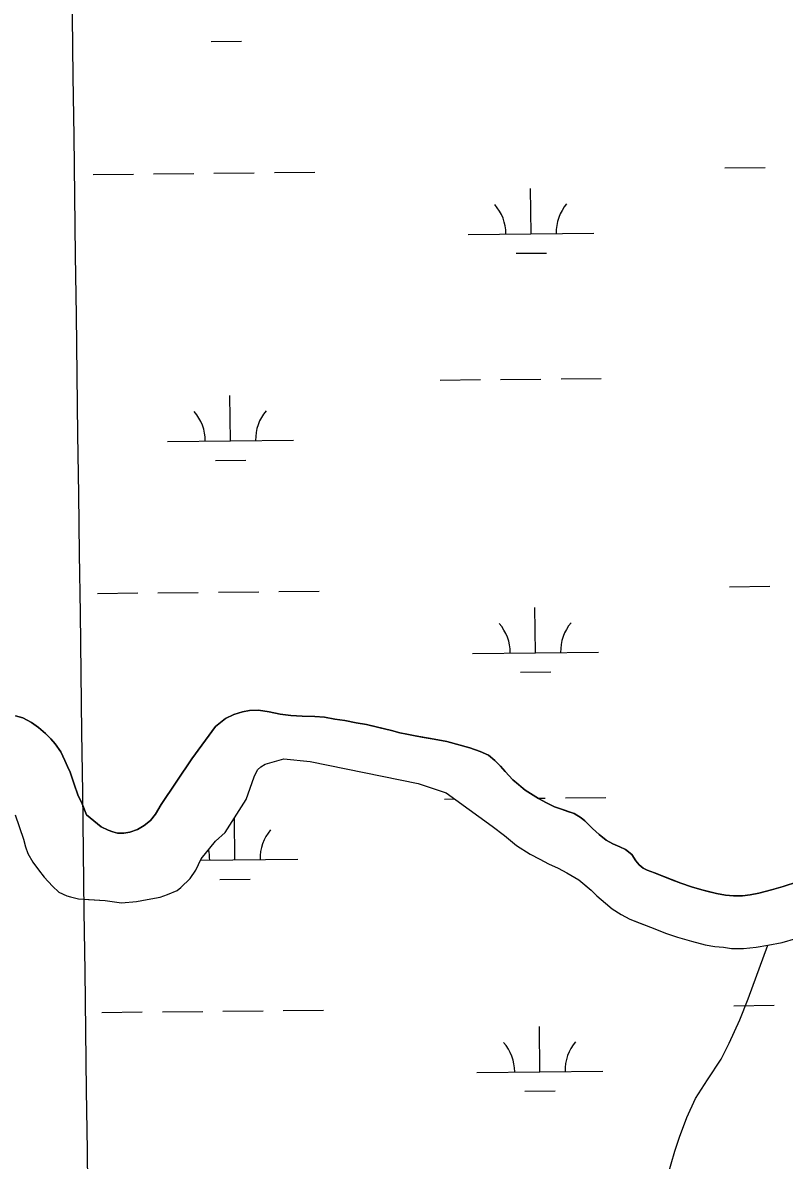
# Model space of a CAD drawing. Extents: x 3734862 to 3772949, y 391520 to 417239.
# Drawn here: x 3757355 to 3757960, y 411949 to 412852 of the extents above; entities that cross this region are included whole.
import ezdxf

# ---------------------------------------------------------------- set-up
doc = ezdxf.new("R2010")
doc.units = 0
for name, color, linetype in [('V-GRID-MAJR', 7, 'Continuous'), ('V-TOPO-SHOR', 7, 'Continuous'), ('V-WETL-SWMP', 7, 'Continuous')]:
    doc.layers.add(name, color=color, linetype=linetype)

msp = doc.modelspace()

# ---------------------------------------------------------------- linework, layer by layer
at = {"layer": 'V-GRID-MAJR'}
msp.add_spline([(3757600.991, 397094.195), (3757521.699, 403151.107), (3757442.364, 409211.393), (3757363.028, 415271.68200000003), (3757362.984, 415275.05)], degree=3, dxfattribs=at)
at = {"layer": 'V-TOPO-SHOR'}
for points in [[(3757349.197, 412302.196), (3757355.153, 412300.467), (3757361.9220000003, 412296.818), (3757367.566, 412292.998), (3757373.059, 412288.054), (3757377.261, 412283.907), (3757380.8200000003, 412279.913), (3757385.197, 412273.51900000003), (3757388.613, 412266.79600000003), (3757390.733, 412261.829), (3757392.848, 412257.50800000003), (3757395.802, 412247.891), (3757398.906, 412239.4), (3757402.165, 412232.353), (3757405.755, 412223.704), (3757417.379, 412213.982), (3757422.858, 412211.287), (3757426.558, 412210.025), (3757430.421, 412209.087), (3757435.4, 412208.958), (3757440.2120000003, 412209.794), (3757446.1410000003, 412211.92), (3757451.421, 412215.004), (3757456.535, 412219.053), (3757460.5160000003, 412224.218), (3757464.965, 412231.794), (3757489.463, 412268.086), (3757508.2490000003, 412293.58400000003), (3757516.079, 412300.05700000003), (3757522.642, 412303.152), (3757529.536, 412305.284), (3757535.309, 412306.445), (3757542.375, 412306.65), (3757550.733, 412305.419), (3757559.418, 412303.547), (3757567.936, 412302.478), (3757577.095, 412301.897), (3757587.054, 412301.639), (3757594.765, 412301.206), (3757602.967, 412299.654), (3757611.003, 412298.581), (3757619.849, 412296.70900000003), (3757628.2090000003, 412295.318), (3757637.861, 412292.971), (3757647.994, 412290.469), (3757654.589, 412288.742), (3757660.219, 412287.495), (3757666.65, 412286.412), (3757672.437, 412285.324), (3757681.764, 412283.618), (3757691.893, 412281.916), (3757710.235, 412276.735), (3757718.284, 412273.896), (3757725.048, 412270.88800000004), (3757730.054, 412266.585), (3757734.58, 412262.278), (3757738.301, 412257.965), (3757744.447, 412251.42), (3757748.967, 412247.594), (3757754.134, 412243.291), (3757760.423, 412239.156), (3757764.7770000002, 412236.615), (3757771.222, 412233.123), (3757777.346, 412229.95), (3757782.335, 412228.375), (3757787.969, 412226.325), (3757792.96, 412224.591), (3757798.602, 412221.255), (3757801.508, 412218.865), (3757804.257, 412216.151), (3757807.65, 412212.641), (3757812.821, 412207.854), (3757818.47, 412203.556), (3757823.789, 412200.539), (3757829.427, 412198.16500000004), (3757833.775, 412196.105), (3757838.94, 412192.124), (3757842.024, 412187.166), (3757844.774, 412183.971), (3757847.844, 412181.099), (3757851.066, 412179.514), (3757857.021, 412177.46400000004), (3757862.6580000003, 412175.25200000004), (3757870.708, 412172.092), (3757877.792, 412169.248), (3757886.322, 412166.411), (3757894.369, 412164.054), (3757899.515, 412162.803), (3757906.272, 412161.078), (3757913.346, 412159.83900000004)], [(3757367.498, 412179.826), (3757372.045, 412174.169), (3757378.758, 412166.956), (3757383.69, 412162.282), (3757389.983, 412159.38), (3757392.93, 412158.42), (3757399.412, 412156.892), (3757407.258, 412156.355), (3757420.599, 412155.46), (3757433.5500000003, 412153.779), (3757445.31, 412154.836), (3757453.9280000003, 412156.26300000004), (3757464.111, 412158.291), (3757470.177, 412160.29000000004), (3757477.6070000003, 412163.474), (3757480.5330000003, 412165.848), (3757487.9390000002, 412172.952), (3757492.602, 412179.64900000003), (3757496.856, 412188.697), (3757508.1410000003, 412202.691), (3757515.7430000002, 412209.603), (3757532.6350000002, 412235.791), (3757538.987, 412253.873), (3757541.502, 412259.378), (3757544.2320000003, 412261.75), (3757547.552, 412263.732)], [(3757547.552, 412263.732), (3757562.427, 412268.141), (3757583.421, 412265.923), (3757669.224, 412248.436), (3757691.4280000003, 412240.93200000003), (3757717.235, 412222.27400000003), (3757728.069, 412214.697), (3757737.727, 412207.11100000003), (3757747.386, 412199.331), (3757758.216, 412192.341), (3757765.693, 412188.271), (3757772.576, 412184.786), (3757780.4450000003, 412181.112), (3757787.133, 412177.624), (3757796.7770000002, 412172), (3757801.5100000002, 412167.912), (3757806.637, 412163.632), (3757810.978, 412159.346), (3757818.077, 412153.31200000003), (3757823.397, 412149.034), (3757830.485, 412144.569), (3757837.176, 412140.69), (3757844.647, 412137.79600000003), (3757857.032, 412132.97500000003), (3757865.68, 412129.5), (3757875.113, 412126.424), (3757886.312, 412123.164), (3757897.113, 412120.487), (3757904.768, 412119.164), (3757911.637, 412118.424), (3757918.113, 412117.484), (3757927.526, 412117.349), (3757937.717, 412118.396), (3757946.9220000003, 412120.02400000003), (3757958.281, 412122.254), (3757969.24, 412125.461)], [(3757348.98, 412223.628), (3757355.771, 412204.26), (3757357.379, 412198.192), (3757359.179, 412192.908), (3757363.144, 412186.072), (3757367.498, 412179.826)], [(3757913.346, 412159.83900000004), (3757919.774, 412159.239), (3757926.68, 412159.282), (3757932.9390000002, 412160.126), (3757939.836, 412161.295), (3757949.775, 412163.929), (3757959.073, 412166.718), (3757970.454, 412170.325), (3757993.052, 412177.538), (3758003.308, 412180.815), (3758011.484, 412183.436), (3758019.657, 412185.738), (3758030.399, 412188.859), (3758040.338, 412191.815), (3758048.19, 412194.434)], [(3757855.436, 411900.681), (3757867.319, 411936.474), (3757872.969, 411956.559), (3757876.795, 411967.694), (3757882.628, 411983.4), (3757889.451, 411998.305), (3757898.866, 412013.2), (3757909.878, 412029.48600000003), (3757916.2970000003, 412042.202), (3757924.728, 412060.685), (3757931.362, 412077.385), (3757946.9220000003, 412120.02400000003)]]:
    msp.add_lwpolyline(points, dxfattribs=at)
at = {"layer": 'V-WETL-SWMP'}
for p, q in [((3757504.7184383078, 412837.6579715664), (3757528.7170994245, 412837.9114657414)), ((3757410.984963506, 412732.02204198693), (3757442.9831783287, 412732.36003421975)), ((3757458.9822857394, 412732.5290303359), (3757490.9805005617, 412732.86702256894)), ((3757506.9796079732, 412733.0360186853), (3757538.977822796, 412733.37401091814)), ((3757554.976930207, 412733.5430070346), (3757586.97514503, 412733.88099926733)), ((3757912.864963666, 412737.32332341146), (3757944.863178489, 412737.6613156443)), ((3757758.8175377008, 412684.9513134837), (3757758.4372965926, 412720.94930529)), ((3757708.8203270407, 412684.42320061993), (3757808.8147483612, 412685.4794263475)), ((3757746.9811932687, 412669.3944271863), (3757770.9798543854, 412669.6479213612)), ((3757686.6328548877, 412568.7503984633), (3757718.63106971, 412569.08839069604)), ((3757734.630177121, 412569.2573868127), (3757766.628391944, 412569.59537904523)), ((3757782.627499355, 412569.7643751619), (3757814.6257141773, 412570.10236739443)), ((3757520.0685802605, 412520.5584155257), (3757519.6883391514, 412556.5564073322)), ((3757470.0713696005, 412520.0303026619), (3757570.0657909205, 412521.08652838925)), ((3757508.232235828, 412505.00152922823), (3757532.2308969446, 412505.25502340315)), ((3757916.3787611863, 412404.66688107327), (3757948.3769760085, 412405.004873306)), ((3757414.4987610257, 412399.36559964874), (3757446.4969758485, 412399.7035918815)), ((3757462.4960832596, 412399.8725879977), (3757494.494298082, 412400.21058023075)), ((3757510.4934054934, 412400.3795763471), (3757542.4916203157, 412400.71756857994)), ((3757558.490727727, 412400.8865646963), (3757590.4889425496, 412401.22455692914)), ((3757762.3313352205, 412352.2948711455), (3757761.9510941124, 412388.29286295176)), ((3757712.3341245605, 412351.76675828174), (3757812.3285458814, 412352.8229840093)), ((3757750.4949907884, 412336.73798484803), (3757774.493651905, 412336.991479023)), ((3757529.534962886, 412305.28301688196), (3757522.6419629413, 412303.15101685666)), ((3757535.3089628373, 412306.44501690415), (3757529.534962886, 412305.28301688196)), ((3757542.3739627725, 412306.65101693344), (3757535.3089628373, 412306.44501690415)), ((3757550.7329626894, 412305.4200169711), (3757542.3739627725, 412306.65101693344)), ((3757559.417962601, 412303.54801701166), (3757550.7329626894, 412305.42001697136)), ((3757355.151964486, 412300.4670161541), (3757349.1979645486, 412302.19501612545)), ((3757361.920964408, 412296.8170161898), (3757355.151964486, 412300.4670161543)), ((3757367.5659643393, 412292.9990162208), (3757361.920964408, 412296.8170161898)), ((3757516.077962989, 412300.05701683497), (3757508.249963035, 412293.58301681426)), ((3757522.6419629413, 412303.1510168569), (3757516.077962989, 412300.0570168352)), ((3757567.935962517, 412302.4790170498), (3757559.417962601, 412303.54801701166)), ((3757577.0949624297, 412301.89601708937), (3757567.935962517, 412302.47901704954)), ((3757587.0539623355, 412301.63901713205), (3757577.0949624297, 412301.89601708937)), ((3757594.764962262, 412301.20601716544), (3757587.0539623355, 412301.63901713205)), ((3757602.96596218, 412299.6530172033), (3757594.764962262, 412301.20601716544)), ((3757611.0029621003, 412298.5810172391), (3757602.96596218, 412299.6530172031)), ((3757619.8479620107, 412296.71001728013), (3757611.0029621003, 412298.5810172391)), ((3757628.2079619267, 412295.31901731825), (3757619.8479620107, 412296.71001728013)), ((3757373.057964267, 412288.0550162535), (3757367.5659643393, 412292.9990162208)), ((3757377.2609642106, 412283.90701627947), (3757373.057964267, 412288.0550162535)), ((3757508.2499630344, 412293.5830168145), (3757489.462963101, 412268.0870167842)), ((3757647.9939617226, 412290.46801741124), (3757628.2079619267, 412295.31901731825)), ((3757654.588961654, 412288.74301744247), (3757647.9939617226, 412290.46801741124)), ((3757660.2189615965, 412287.49501746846), (3757654.588961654, 412288.74301744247)), ((3757666.6499615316, 412286.41201749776), (3757660.2189615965, 412287.49501746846)), ((3757380.819964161, 412279.9140163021), (3757377.2609642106, 412283.90701627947)), ((3757385.1969640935, 412273.51901633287), (3757380.819964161, 412279.9140163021)), ((3757681.7639613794, 412283.61801756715), (3757666.6499615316, 412286.41201749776)), ((3757691.892961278, 412281.9170176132), (3757681.7639613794, 412283.61801756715)), ((3757710.234961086, 412276.7350177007), (3757691.892961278, 412281.9170176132)), ((3757388.6129640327, 412266.7950163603), (3757385.196964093, 412273.51901633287)), ((3757718.2829609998, 412273.89601774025), (3757710.234961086, 412276.7350177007)), ((3757725.047960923, 412270.8880177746), (3757718.2829609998, 412273.89601774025)), ((3757730.0539608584, 412266.5840178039), (3757725.047960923, 412270.8880177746)), ((3757390.7329639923, 412261.8300163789), (3757388.612964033, 412266.7950163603)), ((3757392.848963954, 412257.5080163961), (3757390.7329639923, 412261.8300163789)), ((3757489.462963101, 412268.0870167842), (3757464.963963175, 412231.79401675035)), ((3757734.578960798, 412262.27701783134), (3757730.0539608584, 412266.5840178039)), ((3757738.3009607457, 412257.9650178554), (3757734.578960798, 412262.27701783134)), ((3757395.8009638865, 412247.89001642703), (3757392.848963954, 412257.5080163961)), ((3757744.445960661, 412251.42001789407), (3757738.3009607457, 412257.9650178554)), ((3757754.1339605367, 412243.29101795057), (3757744.445960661, 412251.42001789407)), ((3757398.9069638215, 412239.3990164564), (3757395.8009638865, 412247.89001642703)), ((3757760.423960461, 412239.15601798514), (3757754.1339605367, 412243.29101795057)), ((3757402.1649637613, 412232.3530164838), (3757398.9069638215, 412239.3990164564)), ((3757690.146672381, 412236.09394819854), (3757698.0059746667, 412236.1769648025)), ((3757764.7769604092, 412236.61501800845), (3757760.423960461, 412239.15601798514)), ((3757764.3272760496, 412236.87751466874), (3757770.1421894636, 412236.9389367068)), ((3757771.2229603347, 412233.12301804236), (3757764.7769604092, 412236.6150180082)), ((3757777.3469602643, 412229.9500180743), (3757771.2229603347, 412233.12301804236)), ((3757786.141296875, 412237.1079328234), (3757818.1395116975, 412237.445925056)), ((3757405.753963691, 412223.70401651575), (3757402.1649637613, 412232.3530164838)), ((3757460.5159631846, 412224.21701674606), (3757456.5339631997, 412219.05201673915)), ((3757464.963963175, 412231.79401675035), (3757460.5159631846, 412224.21701674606)), ((3757782.3349602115, 412228.3760180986), (3757777.3469602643, 412229.9500180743)), ((3757792.9599600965, 412224.5900181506), (3757782.3349602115, 412228.3760180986)), ((3757798.6019600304, 412221.2540181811), (3757792.9599600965, 412224.5900181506)), ((3757417.379963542, 412213.9820165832), (3757405.753963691, 412223.70401651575)), ((3757451.42096323, 412215.0040167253), (3757446.1409632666, 412211.9190167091)), ((3757456.5339631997, 412219.05201673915), (3757451.42096323, 412215.0040167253)), ((3757523.5823971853, 412187.9019652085), (3757523.2305402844, 412221.2127682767)), ((3757801.507959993, 412218.86401819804), (3757798.6019600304, 412221.2540181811)), ((3757807.6509599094, 412212.6400182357), (3757801.507959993, 412218.86401819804)), ((3757422.85796348, 412211.28701661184), (3757417.379963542, 412213.9820165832)), ((3757426.55896344, 412210.02601662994), (3757422.85796348, 412211.28701661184)), ((3757430.4199634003, 412209.0870166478), (3757426.55896344, 412210.02601662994)), ((3757435.3989633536, 412208.9590166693), (3757430.4199634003, 412209.0870166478)), ((3757440.2119633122, 412209.79301668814), (3757435.3989633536, 412208.95901666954)), ((3757446.1409632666, 412211.9190167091), (3757440.2119633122, 412209.79301668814)), ((3757812.820959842, 412207.85501826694), (3757807.6509599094, 412212.64001823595)), ((3757818.469959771, 412203.55501829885), (3757812.820959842, 412207.85501826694)), ((3757823.788959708, 412200.53801832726), (3757818.469959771, 412203.55501829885)), ((3757829.4259596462, 412198.1650183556), (3757823.788959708, 412200.53801832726)), ((3757833.7749595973, 412196.105018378), (3757829.4259596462, 412198.1650183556)), ((3757496.3477780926, 412187.6142901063), (3757573.5796080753, 412188.43007807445)), ((3757838.9399595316, 412192.1230184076), (3757833.7749595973, 412196.105018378)), ((3757842.0229594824, 412187.16501843), (3757838.9399595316, 412192.1230184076)), ((3757844.773959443, 412183.97001844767), (3757842.0229594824, 412187.16501843)), ((3757847.843959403, 412181.09901846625), (3757844.773959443, 412183.97001844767)), ((3757851.065959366, 412179.51401848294), (3757847.843959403, 412181.09901846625)), ((3757857.021959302, 412177.464018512), (3757851.065959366, 412179.51401848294)), ((3758011.4829578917, 412183.4370191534), (3757959.0729583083, 412166.71901896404)), ((3757511.7460527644, 412172.34507889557), (3757535.7447139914, 412172.5985730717)), ((3757877.7919590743, 412169.2470186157), (3757857.021959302, 412177.464018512)), ((3757886.322958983, 412166.4110186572), (3757877.7919590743, 412169.2470186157)), ((3757894.3679588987, 412164.05401869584), (3757886.322958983, 412166.4110186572)), ((3757906.271958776, 412161.0790187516), (3757894.3679588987, 412164.0540186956)), ((3757913.345958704, 412159.84001878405), (3757906.271958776, 412161.07901875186)), ((3757939.835958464, 412161.29501889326), (3757932.9379585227, 412160.1260188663)), ((3757949.7759583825, 412163.9290189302), (3757939.835958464, 412161.29501889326)), ((3757959.0729583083, 412166.7190189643), (3757949.7759583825, 412163.9290189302)), ((3757919.773958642, 412159.2390188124), (3757913.345958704, 412159.84001878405)), ((3757926.679958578, 412159.2830188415), (3757919.773958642, 412159.2390188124)), ((3757932.9379585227, 412160.1260188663), (3757926.679958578, 412159.28301884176)), ((3757919.8925804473, 412072.01043066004), (3757951.890795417, 412072.3484228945)), ((3757418.012577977, 412066.70914921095), (3757450.010792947, 412067.0471414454)), ((3757466.0099004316, 412067.2161375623), (3757498.008115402, 412067.55412979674)), ((3757514.0072228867, 412067.7231259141), (3757546.005437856, 412068.0611181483)), ((3757562.0045453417, 412068.2301142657), (3757594.002760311, 412068.5681064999)), ((3757765.8451539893, 412019.63842067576), (3757765.4649127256, 412055.6364125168)), ((3757715.847943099, 412019.1103078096), (3757815.84236488, 412020.1665335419)), ((3757754.0088095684, 412004.08153436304), (3757778.007470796, 412004.33502853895))]:
    msp.add_line(p, q, dxfattribs=at)
for points in [[(3757348.981, 412223.629), (3757355.772, 412204.26), (3757357.38, 412198.192), (3757359.179, 412192.909), (3757363.144, 412186.072), (3757367.498, 412179.825), (3757372.045, 412174.168), (3757378.758, 412166.956), (3757383.69, 412162.282), (3757389.984, 412159.381), (3757392.931, 412158.42), (3757399.412, 412156.893), (3757420.598, 412155.46), (3757433.551, 412153.779), (3757445.309, 412154.835), (3757453.927, 412156.26300000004), (3757464.111, 412158.29000000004), (3757470.177, 412160.289), (3757477.6070000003, 412163.47500000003), (3757480.5330000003, 412165.847), (3757487.9390000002, 412172.953), (3757492.602, 412179.65), (3757496.8570000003, 412188.697), (3757508.14, 412202.692), (3757515.7430000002, 412209.604), (3757532.634, 412235.792), (3757538.988, 412253.873), (3757541.502, 412259.379), (3757544.2320000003, 412261.75), (3757547.552, 412263.732), (3757562.426, 412268.142), (3757583.421, 412265.924), (3757669.223, 412248.436), (3757691.429, 412240.93200000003), (3757717.236, 412222.27400000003), (3757728.0700000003, 412214.696), (3757737.727, 412207.11100000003), (3757747.3850000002, 412199.33), (3757758.215, 412192.341), (3757765.6920000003, 412188.271), (3757772.577, 412184.786), (3757780.444, 412181.11100000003), (3757787.134, 412177.624), (3757796.778, 412172), (3757806.636, 412163.632), (3757810.978, 412159.346)], [(3757810.978, 412159.346), (3757818.076, 412153.313), (3757823.397, 412149.033), (3757830.485, 412144.569), (3757837.177, 412140.69), (3757857.031, 412132.97500000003), (3757865.681, 412129.501), (3757875.113, 412126.424), (3757886.311, 412123.163), (3757897.113, 412120.487), (3757904.769, 412119.164), (3757911.637, 412118.424), (3757918.113, 412117.485), (3757927.526, 412117.35000000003), (3757937.716, 412118.396), (3757946.9220000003, 412120.02400000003), (3757958.2800000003, 412122.254), (3757969.24, 412125.462)]]:
    msp.add_lwpolyline(points, dxfattribs=at)
for centre, radius, start, end in [((3757703.572668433, 412684.8426000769), 35.24628790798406, 359.83336395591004, 41.377022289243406), ((3757814.0523769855, 412686.0095802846), 35.24628790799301, 139.8333609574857, 181.37701929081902), ((3757464.8237109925, 412520.4497021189), 35.24628790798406, 359.83336395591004, 41.377022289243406), ((3757575.3034195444, 412521.61668232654), 35.24628790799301, 139.8333609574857, 181.37701929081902), ((3757707.0864659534, 412352.1861577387), 35.24628790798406, 359.83336395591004, 41.377022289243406), ((3757817.5661745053, 412353.3531379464), 35.24628790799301, 139.8333609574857, 181.37701929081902), ((3757578.817236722, 412188.96023201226), 35.24628790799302, 139.83336095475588, 181.3770192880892), ((3757468.3375276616, 412187.7932517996), 35.24628790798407, 359.8333639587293, 13.256668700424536), ((3757821.079993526, 412020.69668747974), 35.24628790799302, 139.83336095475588, 181.3770192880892), ((3757710.600284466, 412019.52970726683), 35.24628790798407, 359.8333639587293, 41.377022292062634)]:
    msp.add_arc(centre, radius, start, end, dxfattribs=at)

doc.saveas('drawing.dxf')
